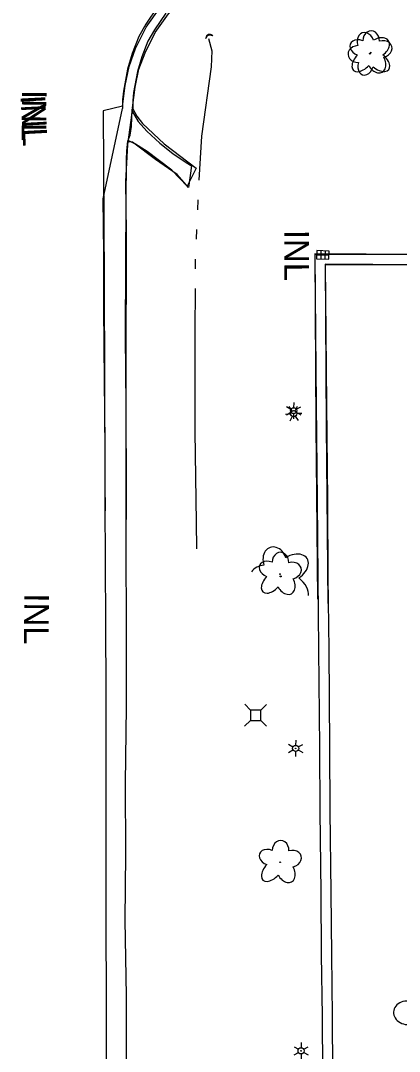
# Model space of a CAD drawing. Extents: x 588843 to 2552415, y 180129 to 269402.
# Drawn here: x 594761.4 to 594853.7, y 184112.9 to 184364.2 of the extents above; entities that cross this region are included whole.
import ezdxf

# ---------------------------------------------------------------- set-up
doc = ezdxf.new("R2010")
doc.units = 0
for name, color, linetype in [('Default', 7, 'Continuous'), ('E_DRN', 7, 'Continuous'), ('E_DRN_Text', 7, 'Continuous'), ('E_DWY', 7, 'Continuous'), ('E_LAND_Vegetation', 7, 'Continuous'), ('E_LTG', 7, 'Continuous'), ('E_RDWY', 7, 'Continuous'), ('E_RDWY_C_and_G', 7, 'Continuous'), ('E_RDWY_Gravel', 7, 'Continuous'), ('E_UTL_AG_Bold', 7, 'Continuous'), ('E_WTR_P', 7, 'Continuous')]:
    doc.layers.add(name, color=color, linetype=linetype)

# ---------------------------------------------------------------- blocks, each defined once
blk = doc.blocks.new('INLT_57')
at = {"layer": 'E_DRN_Text'}
blk.add_text('INL', height=12, dxfattribs=at).set_placement((-11.03, -6))
blk = doc.blocks.new('CULV2')
at = {"layer": 'E_DRN'}
blk.add_arc((19.7, 14.8), 24.6, 216.8699, 323.1301, dxfattribs=at)
blk = doc.blocks.new('LPOL')
at = {"layer": 'Default'}
for p, q in [((-4, 0), (-1.5, 0)), ((-0.75, 1.3), (-2, 3.46)), ((0.75, 1.3), (2, 3.46)), ((1.5, 0), (4, 0)), ((-2, -3.46), (-0.75, -1.3)), ((2, -3.46), (0.75, -1.3))]:
    blk.add_line(p, q, dxfattribs=at)
for radius in [1.5, 1.5, 1.5, 0.125]:
    blk.add_circle((0, 0), radius, dxfattribs=at)
blk = doc.blocks.new('DTRE')
at = {"layer": 'Default'}
blk.add_circle((-0.18, 0), 0.183, dxfattribs=at)
for centre, major_axis, ratio in [((-1.87, 5.32), (1.36, -4.98), 0.782863), ((4.06, 2.74), (-5.27, -2.93), 0.691916), ((-5.87, 0.15), (4.93, -0.12), 0.832022), ((-2.49, -5.24), (1.8, 4.86), 0.716896), ((3.54, -3.71), (-5.01, 4.58), 0.560249)]:
    blk.add_ellipse(centre, major_axis=major_axis, ratio=ratio, start_param=1.570796, end_param=4.712389, dxfattribs=at)
blk = doc.blocks.new('PED')
at = {"layer": 'Default'}
for p, q in [((-2.5, 2.5), (-5.33, 5.33)), ((2.5, 2.5), (5.33, 5.33)), ((-2.5, -2.5), (-5.33, -5.33)), ((2.5, -2.5), (5.33, -5.33))]:
    blk.add_line(p, q, dxfattribs=at)
blk.add_lwpolyline([(-2.5, -2.5), (2.5, -2.5), (2.5, 2.5), (-2.5, 2.5)], close=True, dxfattribs=at)
blk = doc.blocks.new('INLO')
at = {"layer": 'E_DRN'}
for p, q in [((2, -4), (2, 0)), ((4, -4), (4, 0)), ((6, -2), (0, -2))]:
    blk.add_line(p, q, dxfattribs=at)
blk.add_lwpolyline([(0, -4), (6, -4), (6, 0), (0, 0), (0, -4)], close=True, dxfattribs=at)
blk = doc.blocks.new('INLT_1')
at = {"layer": 'E_DRN_Text'}
blk.add_text('INL', height=12, dxfattribs=at).set_placement((-11.03, -6))
blk = doc.blocks.new('CULV2_4')
at = {"layer": 'E_DRN'}
blk.add_arc((65, 48), 80.7, 216.8699, 323.1301, dxfattribs=at)
blk = doc.blocks.new('INLT_34_1')
at = {"layer": 'E_DRN_Text'}
blk.add_text('INL', height=39.37, dxfattribs=at).set_placement((-36.2, -19.7))
blk = doc.blocks.new('LPOL_4')
at = {"layer": 'E_LTG'}
for p, q in [((-13.1, 0), (-4.9, 0)), ((-2.5, 4.3), (-6.6, 11.4)), ((2.5, 4.3), (6.6, 11.4)), ((4.9, 0), (13.1, 0)), ((-6.6, -11.4), (-2.5, -4.3)), ((6.6, -11.4), (2.5, -4.3))]:
    blk.add_line(p, q, dxfattribs=at)
for radius in [4.92, 4.92, 4.92, 0.41]:
    blk.add_circle((0, 0), radius, dxfattribs=at)
blk = doc.blocks.new('DTRE_4')
at = {"layer": 'E_LAND_Vegetation'}
blk.add_circle((-0.6, 0), 0.601, dxfattribs=at)
for centre, major_axis, ratio in [((-6.1, 17.5), (4.5, -16.3), 0.782863), ((13.3, 9), (-17.3, -9.6), 0.691916), ((-19.3, 0.5), (16.2, -0.4), 0.832022), ((-8.2, -17.2), (5.9, 15.9), 0.716896), ((11.6, -12.2), (-16.4, 15), 0.560249)]:
    blk.add_ellipse(centre, major_axis=major_axis, ratio=ratio, start_param=1.570796, end_param=4.712389, dxfattribs=at)

msp = doc.modelspace()

# ---------------------------------------------------------------- linework, layer by layer
at = {"layer": 'E_DWY'}
for points in [[(594905.43, 184307.16), (594870.6, 184307.09), (594833.08, 184307.29), (594833.38, 184265.42), (594833.76, 184223.13)], [(594910.19, 184307.25), (594893.15, 184307.11), (594876.64, 184307.14), (594860.81, 184307.13), (594839.86, 184307.15), (594833.09, 184307.18), (594833.3, 184287.93), (594833.44, 184270.64), (594833.67, 184247.1), (594833.82, 184228.45), (594834.02, 184210.87), (594834.22, 184186.97), (594834.31, 184171.42), (594834.55, 184151.65), (594834.69, 184136.47), (594834.88, 184121.51), (594834.96, 184107.79), (594835.21, 184097.45), (594835.9, 184088.54), (594836.68, 184082.59), (594837.29, 184078.75), (594837.38, 184077.08), (594837, 184074.31)], [(594905.44, 184304.66), (594870.6, 184304.59), (594835.6, 184304.77), (594835.88, 184265.44), (594836.27, 184222.08)], [(594910.26, 184304.75), (594893.15, 184304.61), (594876.63, 184304.64), (594860.81, 184304.63), (594839.85, 184304.65), (594835.62, 184304.67), (594835.8, 184287.95), (594835.94, 184270.66), (594836.17, 184247.12), (594836.32, 184228.47), (594836.52, 184210.89), (594836.72, 184186.98), (594836.81, 184171.45), (594837.05, 184151.68), (594837.19, 184136.5), (594837.38, 184121.53), (594837.46, 184107.83), (594837.71, 184097.57), (594838.38, 184088.8), (594839.15, 184082.95), (594839.78, 184079.01), (594839.89, 184076.97), (594839.47, 184073.97)]]:
    msp.add_lwpolyline(points, dxfattribs=at)
at = {"layer": 'E_LAND_Vegetation'}
msp.add_circle((594824.8, 184228.7), 0.128, dxfattribs=at)
for centre, major_axis, ratio, start_param, end_param in [((594823.4, 184232.34), (1.16, -3.42), 0.782863, 1.570796, 4.712389), ((594827.65, 184230.79), (-3.56, -2.27), 0.691916, 1.570796, 4.712389), ((594820.82, 184228.56), (3.45, 0.12), 0.832022, 1.570796, 2.653078), ((594827.56, 184226.26), (-3.69, 2.99), 0.560249, 3.446484, 4.712389), ((594855.76, 184122.35), (3.45, -0.2), 0.832022, 1.570796, 4.712389)]:
    msp.add_ellipse(centre, major_axis=major_axis, ratio=ratio, start_param=start_param, end_param=end_param, dxfattribs=at)
at = {"layer": 'E_RDWY'}
for points in [[(594782.33, 184085.52), (594782.32, 184107.47), (594782.33, 184125.49), (594782.28, 184144.3), (594782.29, 184161.67), (594782.28, 184184.35), (594782.29, 184201.25), (594782.23, 184216.61), (594782.14, 184232.8), (594782.03, 184246.02), (594782, 184261.41), (594781.83, 184276.25), (594781.74, 184294.09), (594781.68, 184307.57), (594781.55, 184320.73), (594786.24, 184342.72)], [(594786.23, 184343.31), (594781.56, 184342.18), (594781.75, 184300.96), (594781.98, 184251.34), (594782.02, 184244.68)], [(594788.74, 184342.67), (594789.72, 184340.87), (594791.13, 184339.08), (594796.38, 184334.1), (594804.2, 184328.18), (594801.99, 184323.8), (594798.26, 184327.73), (594792.24, 184332.25), (594789.4, 184334.07), (594787.64, 184334.91)], [(594788.59, 184342.05), (594790.08, 184339.53), (594792.18, 184337.23), (594795.39, 184334.32), (594798.54, 184331.73), (594801.51, 184329.75), (594803.07, 184328.74), (594802.37, 184323.47), (594799.59, 184326.62), (594794.3, 184330.33), (594788.69, 184334.5), (594787.58, 184334.6)]]:
    msp.add_lwpolyline(points, dxfattribs=at)
at = {"layer": 'E_RDWY_C_and_G'}
for points in [[(594786.22, 184343.19), (594786.88, 184348.37), (594787.84, 184352.98), (594789.45, 184357.33), (594792.04, 184362.54), (594795.47, 184367.36), (594798.75, 184371.25), (594803.75, 184375.92), (594808.71, 184378.87), (594815.42, 184381.56), (594823.37, 184383.36), (594837.57, 184384.79), (594851.47, 184384.89), (594860.16, 184384.18), (594869.02, 184382.24), (594879.55, 184378.28), (594887.72, 184374.3), (594899.21, 184367.2), (594911.84, 184359.72), (594921.62, 184354.99)], [(594788.7, 184342.87), (594789.35, 184347.96), (594790.25, 184352.29), (594791.75, 184356.34), (594794.19, 184361.26), (594797.44, 184365.83), (594800.57, 184369.52), (594805.26, 184373.91), (594809.82, 184376.62), (594816.17, 184379.16), (594823.77, 184380.89), (594837.71, 184382.29), (594851.38, 184382.39), (594859.79, 184381.7), (594868.31, 184379.84), (594878.56, 184375.99), (594886.51, 184372.11), (594897.91, 184365.06), (594910.66, 184357.51), (594920.53, 184352.74)], [(594794.81, 184367.48), (594791.95, 184363.27), (594790.21, 184360.26), (594788.57, 184356.11), (594787.44, 184352.34), (594786.48, 184346.94), (594786.29, 184344.82), (594786.24, 184342.72)], [(594796.82, 184366), (594794.07, 184361.94), (594792.46, 184359.16), (594790.94, 184355.29), (594789.88, 184351.76), (594788.96, 184346.61), (594788.79, 184344.68), (594788.74, 184342.67)]]:
    msp.add_lwpolyline(points, dxfattribs=at)
at = {"layer": 'E_RDWY_Gravel'}
for points in [[(594787.35, 184086.39), (594787.19, 184107.42), (594787.19, 184126.47), (594786.93, 184144.93), (594787.08, 184161.03), (594787.01, 184178.4), (594787.25, 184196.81), (594787.27, 184216.9), (594787.12, 184235.24), (594787.11, 184252.01), (594787.11, 184270.27), (594787.02, 184287.15), (594787.1, 184305.38), (594787.12, 184319.98), (594787.21, 184330.28), (594787.31, 184332.44), (594787.48, 184334.07), (594787.59, 184334.77), (594788.13, 184336.24), (594788.46, 184338.33), (594788.64, 184342.67)], [(594788.7, 184342.87), (594787.49, 184333.93), (594786.98, 184324.96), (594787.11, 184312.54), (594787.04, 184277.23), (594787.18, 184242.53)]]:
    msp.add_lwpolyline(points, dxfattribs=at)
at = {"layer": 'E_WTR_P'}
for points in [[(594807.2, 184359.82), (594808.01, 184356.77), (594807.87, 184352.87), (594805.54, 184335.97), (594804.89, 184325.25)], [(594804.64, 184320.45), (594804.52, 184318.05)], [(594804.3, 184313.25), (594804.18, 184310.85)], [(594804, 184306.04), (594803.98, 184303.64)], [(594803.95, 184298.83), (594803.88, 184288.48), (594803.88, 184265.39), (594803.9, 184263.98)], [(594803.9, 184263.98), (594804.2, 184241.85), (594804.32, 184235.39)]]:
    msp.add_lwpolyline(points, dxfattribs=at)

# ---------------------------------------------------------------- block references
at = {"layer": 'E_DRN'}
for name, p, xscale, yscale, rotation in [('CULV2_4', (594808.2, 184360.45), 0.01464269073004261, 0.014642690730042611, -157.30997051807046), ('CULV2', (594808.3, 184360.44), 0.042183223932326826, 0.04218322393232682, -175.37224749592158), ('INLO', (594836.55, 184305.99), 0.5, 0.5, 178.12739284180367)]:
    msp.add_blockref(name, p, dxfattribs=dict(at, xscale=xscale, yscale=yscale, rotation=rotation))
at = {"layer": 'E_DRN_Text'}
for name, p, xscale, yscale, rotation in [('INLT_34_1', (594764.68, 184340.54), 0.15240030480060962, 0.1524003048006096, -86.94113944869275), ('INLT_57', (594764.72, 184341.73), 0.5000000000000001, 0.5, -90.36283032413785), ('INLT_1', (594828.68, 184307.65), 0.5, 0.5, -89.77095283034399), ('INLT_57', (594765.3, 184219.05), 0.5000000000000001, 0.5, -90.36283032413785)]:
    msp.add_blockref(name, p, dxfattribs=dict(at, xscale=xscale, yscale=yscale, rotation=rotation))
at = {"layer": 'E_LAND_Vegetation'}
for name, p, xscale, yscale, rotation in [('DTRE_4', (594846.61, 184356.1), 0.15240030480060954, 0.15240030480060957, 3.4338469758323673), ('DTRE', (594846.73, 184356.26), 0.5000000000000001, 0.5, -90.36283032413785), ('DTRE', (594824.64, 184229.17), 0.5000000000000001, 0.5, -90.36283032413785), ('DTRE', (594824.66, 184158.94), 0.5000000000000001, 0.5, -90.36283032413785)]:
    msp.add_blockref(name, p, dxfattribs=dict(at, xscale=xscale, yscale=yscale, rotation=rotation))
at = {"layer": 'E_LTG'}
for name, p, xscale, yscale, rotation in [('LPOL_4', (594827.99, 184268.4), 0.15240030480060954, 0.15240030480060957, 3.4338469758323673), ('LPOL', (594827.95, 184269.07), 0.5000000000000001, 0.5, -90.36283032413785), ('LPOL', (594828.44, 184186.78), 0.5000000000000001, 0.5, -90.36283032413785), ('LPOL', (594829.78, 184113.08), 0.5000000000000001, 0.5, -90.36283032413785)]:
    msp.add_blockref(name, p, dxfattribs=dict(at, xscale=xscale, yscale=yscale, rotation=rotation))
at = {"layer": 'E_UTL_AG_Bold', "xscale": 0.5000000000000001, "yscale": 0.5, "rotation": -90.36283032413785}
msp.add_blockref('PED', (594818.69, 184194.86), dxfattribs=at)

doc.saveas('drawing.dxf')
